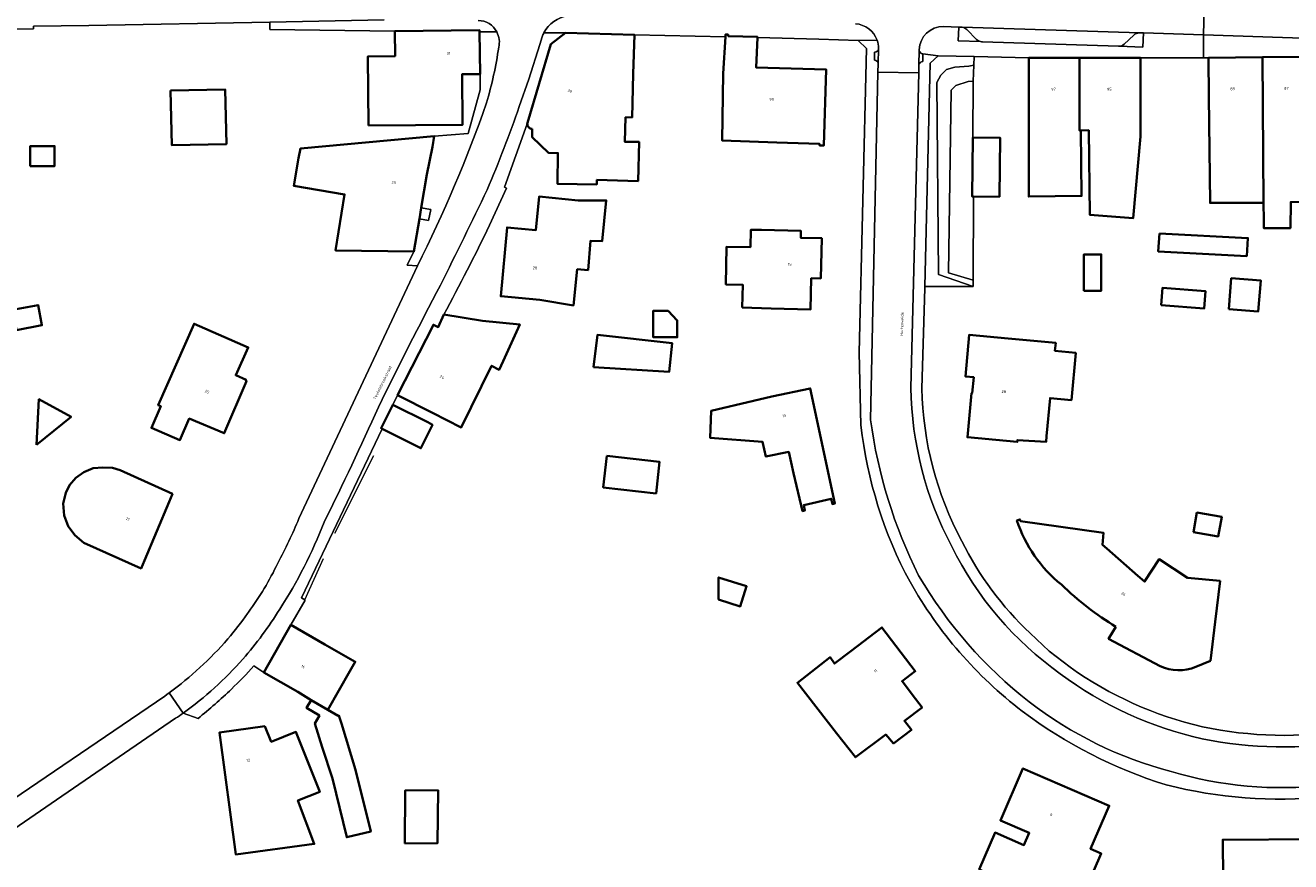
# Model space of a CAD drawing. Header units: metres. Extents: x 197700 to 204338, y 317132 to 325229.
# Tile 819 of 1056: x 202359 to 202520, y 320295 to 320402. Entities that reach past the tile are written whole.
import ezdxf
from ezdxf.enums import TextEntityAlignment as Align

# ---------------------------------------------------------------- set-up
doc = ezdxf.new("R2010")
doc.units = ezdxf.units.M
for name, color, linetype, lineweight in [('B-WE-GR-BEPLANTING_CULTUUR_HEESTERS-GV', 90, 'Continuous', 18), ('B-WE-IE-TERREINAFSCHEIDING_KUNSTMATIG_HEKWERK-G', 20, 'IE-TERREINAFSCHEIDING-KUNSTMATIG', 18), ('B-WE-IE-TERREINAFSCHEIDING_KUNSTMATIG_MUUR-G', 90, 'IE-TERREINAFSCHEIDING-KUNSTMATIG-DICHT', 18), ('B-WE-OG-BEBOUWING-GV', 7, 'Continuous', 35), ('B-WE-OG-BEBOUWING-T18', 10, 'Continuous', 18), ('B-WE-OG-TERREIN_CULTUURSCHEIDING-GV', 7, 'Continuous', 18), ('B-WE-OG-TERREIN_ERF-GV', 7, 'Continuous', 18), ('B-WE-OG-TOPOGRAFIE-T18', 10, 'Continuous', 18), ('B-WE-VH-VERHARDING_BETONSTRAATSTEEN-GV', 252, 'Continuous', 18), ('B-WE-VH-VERHARDING_OPEN-GV', 252, 'Continuous', 18), ('B-WE-VH-VERHARDING_STRAATBAKSTEEN-GV', 252, 'Continuous', 18), ('B-WE-VH-VERHARDING_TEGEL-GV', 252, 'Continuous', 18)]:
    doc.layers.add(name, color=color, linetype=linetype, lineweight=lineweight)
doc.styles.add('NLCS-ISO-M200-T18', font='NLCS-ISO.ttf', dxfattribs={"height": 0.36})
doc.linetypes.add('IE-TERREINAFSCHEIDING-KUNSTMATIG', pattern='A,4,[82,NLCS.SHX,S=0.75,R=90,X=0,Y=0],4,-2', length=10)
doc.linetypes.add('IE-TERREINAFSCHEIDING-KUNSTMATIG-DICHT', pattern='A,8,-1,[82,NLCS.SHX,S=0.75,R=90,X=0,Y=0],-1', length=10)

msp = doc.modelspace()

# ---------------------------------------------------------------- linework, layer by layer
at = {"layer": 'B-WE-GR-BEPLANTING_CULTUUR_HEESTERS-GV'}
for points in [[(202478.567, 320401.661), (202478.521, 320401.664), (202478.473, 320401.666), (202478.137, 320401.677), (202478.073, 320399.909), (202480.914, 320399.829)], [(202480.409, 320400.107), (202479.173, 320401.357)], [(202498.588, 320399.231), (202501.639, 320399.139), (202501.697, 320400.928), (202501.189, 320400.945)], [(202500.463, 320400.659), (202499.236, 320399.501)]]:
    msp.add_lwpolyline(points, dxfattribs=at)
for points in [[(202479.173, 320401.357, 0.1794237), (202478.567, 320401.661)], [(202501.189, 320400.945, 0.1689559), (202500.463, 320400.659)], [(202480.914, 320399.829, -0.1420426), (202480.409, 320400.107)], [(202499.236, 320399.501, -0.1724744), (202498.588, 320399.231)]]:
    msp.add_lwpolyline(points, format="xyb", dxfattribs=at)
msp.add_lwpolyline([(202479.974, 320368.609), (202475.567, 320370.133), (202475.362, 320394.603), (202475.874, 320395.534), (202476.592, 320396.256), (202477.647, 320396.585), (202479.435, 320396.712), (202480.057, 320396.806), (202480.093, 320397.95), (202480.091, 320397.95), (202475.513, 320397.998), (202474.481, 320397.093), (202473.821, 320368.609)], close=True, dxfattribs=at)
at = {"layer": 'B-WE-IE-TERREINAFSCHEIDING_KUNSTMATIG_HEKWERK-G'}
for points in [[(202398.553, 320337.117), (202403.499, 320347.043)], [(202394.701, 320328.635), (202397.082, 320333.912)]]:
    msp.add_lwpolyline(points, dxfattribs=at)
at = {"layer": 'B-WE-IE-TERREINAFSCHEIDING_KUNSTMATIG_MUUR-G'}
for points in [[(202480.093, 320397.95), (202480.057, 320396.806)], [(202480.057, 320396.806), (202479.993, 320394.782)], [(202479.993, 320394.782), (202479.952, 320387.588)], [(202480.033, 320380.082), (202479.978, 320369.401)]]:
    msp.add_lwpolyline(points, dxfattribs=at)
at = {"layer": 'B-WE-OG-BEBOUWING-GV'}
for points in [[(202402.813, 320389.145), (202414.841, 320389.225), (202414.773, 320395.674), (202417.072, 320395.697), (202417.013, 320401.063), (202417.011, 320401.276), (202406.2, 320401.171), (202406.235, 320397.974), (202402.735, 320397.923)], [(202448.1, 320395.749), (202447.959, 320387.201), (202454.923, 320386.968), (202460.38, 320386.785), (202460.374, 320386.585), (202460.913, 320386.567), (202461.239, 320396.253), (202452.299, 320396.507), (202452.447, 320400.343), (202452.45, 320400.419), (202448.722, 320400.542), (202448.717, 320400.721), (202448.395, 320400.74), (202448.377, 320400.435)], [(202487.065, 320392.753), (202487.068, 320380.063), (202493.819, 320380.147), (202493.736, 320388.481), (202493.553, 320388.474), (202493.552, 320397.754), (202487.064, 320397.753)], [(202501.329, 320387.724), (202501.328, 320392.756), (202501.327, 320397.756), (202493.552, 320397.754), (202493.553, 320388.474), (202493.736, 320388.481), (202494.718, 320388.519), (202494.872, 320377.723), (202500.411, 320377.33)], [(202510.065, 320392.775), (202510.198, 320379.249), (202512.201, 320379.258), (202517.035, 320379.281), (202516.899, 320397.841), (202510.016, 320397.775)], [(202523.798, 320392.908), (202523.749, 320397.907), (202516.899, 320397.841), (202517.035, 320379.281), (202517.051, 320377.048), (202517.059, 320376.037), (202520.463, 320376.04), (202520.494, 320379.351), (202523.831, 320379.385), (202523.905, 320383.12), (202523.841, 320388.485)], [(202377.582, 320393.574), (202377.735, 320386.638), (202384.703, 320386.767), (202384.55, 320393.703)], [(202359.673, 320383.946), (202362.792, 320383.946), (202362.792, 320386.494), (202359.673, 320386.494)], [(202410.98, 320386.404), (202411.219, 320387.764), (202394.144, 320386.185), (202393.887, 320384.967), (202393.315, 320381.431), (202399.787, 320380.343), (202398.626, 320373.19), (202408.599, 320373.043), (202409.32, 320377.241), (202409.561, 320378.645), (202410.288, 320382.879)], [(202480.033, 320380.082), (202483.338, 320380.036), (202483.441, 320387.539), (202479.952, 320387.588), (202479.849, 320380.085)], [(202429.57, 320379.562), (202424.595, 320380.057), (202424.169, 320375.775), (202420.524, 320376.12), (202419.715, 320367.348), (202424.694, 320366.889), (202428.984, 320366.188), (202429.457, 320370.798), (202430.846, 320370.679), (202431.166, 320374.421), (202432.631, 320374.369), (202433.167, 320379.564)], [(202450.507, 320365.905), (202454.207, 320365.795), (202459.205, 320365.646), (202459.324, 320369.648), (202460.524, 320369.615), (202460.669, 320374.744), (202457.972, 320374.813), (202457.993, 320375.689), (202452.994, 320375.809), (202451.62, 320375.842), (202451.556, 320373.628), (202448.528, 320373.661), (202448.429, 320368.86), (202450.593, 320368.796)], [(202503.758, 320375.361), (202503.596, 320373.067), (202514.88, 320372.469), (202515.042, 320374.763)], [(202494.101, 320368.06), (202496.328, 320368.06), (202496.328, 320372.682), (202494.101, 320372.682)], [(202512.601, 320365.701), (202516.359, 320365.41), (202516.665, 320369.362), (202512.907, 320369.653)], [(202503.965, 320366.206), (202509.448, 320365.782), (202509.619, 320368.003), (202504.137, 320368.427)], [(202357.904, 320363.037), (202361.17, 320363.653), (202360.685, 320366.229), (202357.418, 320365.613)], [(202441.068, 320365.497), (202439.169, 320365.497), (202439.169, 320362.113), (202442.232, 320362.113), (202442.232, 320364.269)], [(202379.958, 320351.773), (202384.424, 320349.873), (202387.259, 320356.537), (202387.174, 320356.592), (202387.211, 320356.692), (202385.889, 320357.275), (202387.488, 320360.814), (202380.573, 320363.851), (202376.007, 320353.454), (202376.319, 320353.321), (202375.142, 320350.554), (202378.781, 320349.006)], [(202411.005, 320352.479), (202414.673, 320350.61), (202418.546, 320358.486), (202419.483, 320357.945), (202420.004, 320359.091), (202422.124, 320363.757), (202417.395, 320364.228), (202412.456, 320365.008), (202411.722, 320363.42), (202411.118, 320363.717), (202406.55, 320354.749)], [(202431.548, 320358.301), (202441.205, 320357.728), (202441.558, 320361.386), (202432.049, 320362.408)], [(202489.347, 320349.518), (202489.792, 320354.36), (202492.506, 320354.111), (202493.058, 320360.114), (202490.412, 320360.398), (202490.524, 320361.405), (202484.448, 320361.956), (202479.468, 320362.408), (202478.989, 320357.128), (202480.058, 320357.025), (202479.847, 320354.97), (202479.775, 320354.999), (202479.254, 320349.36), (202484.233, 320348.9), (202485.612, 320348.773), (202485.628, 320348.999), (202489.298, 320348.8)], [(202360.474, 320348.384), (202364.891, 320351.991), (202360.78, 320354.214)], [(202454.31, 320354.557), (202451.96, 320354.022), (202446.54, 320352.726), (202446.44, 320349.291), (202453.115, 320348.775), (202453.535, 320346.893), (202456.442, 320347.485), (202457.072, 320344.802), (202458.211, 320339.953), (202458.523, 320340.026), (202458.363, 320340.708), (202461.867, 320341.531), (202462.027, 320340.85), (202462.339, 320340.923), (202459.199, 320355.603)], [(202404.574, 320350.46), (202408.899, 320348.277), (202409.526, 320347.96), (202410.991, 320350.966), (202410.391, 320351.27), (202405.943, 320353.516), (202404.435, 320350.53)], [(202433.236, 320346.991), (202432.777, 320342.973), (202439.514, 320342.197), (202439.973, 320346.215)], [(202377.387, 320341.134), (202377.813, 320342.149), (202371.154, 320345.155), (202370.159, 320345.459), (202368.931, 320345.498), (202367.702, 320345.437), (202366.504, 320344.912), (202365.504, 320344.186), (202364.703, 320343.26), (202364.2, 320342.266), (202363.895, 320340.906), (202364.02, 320339.378), (202364.512, 320338.014), (202365.37, 320336.881), (202366.528, 320335.913), (202373.815, 320332.632), (202374.241, 320333.647)], [(202508.083, 320337.277), (202511.253, 320336.708), (202511.7, 320339.196), (202508.53, 320339.765)], [(202447.495, 320328.651), (202450.271, 320327.788), (202451.075, 320330.372), (202447.495, 320331.486)], [(202400.45, 320319.529), (202401.14, 320320.739), (202397.28, 320322.951), (202392.942, 320325.437), (202389.462, 320319.365), (202393.8, 320316.878), (202395.535, 320315.843), (202397.634, 320314.59)], [(202464.351, 320322.08), (202462.267, 320320.491), (202461.734, 320321.308), (202457.552, 320318.061), (202462.536, 320311.643), (202464.956, 320308.543), (202468.817, 320311.451), (202469.829, 320310.311), (202472.096, 320312.038), (202471.217, 320313.191), (202473.461, 320314.9), (202472.617, 320316.008), (202470.919, 320318.235), (202472.594, 320319.511), (202468.327, 320325.111)], [(202399.369, 320312.861), (202399.064, 320313.858), (202398.97, 320313.828), (202397.634, 320314.59), (202395.535, 320315.843), (202394.94, 320314.845), (202396.581, 320313.866), (202395.986, 320312.869), (202396.923, 320309.827), (202398.241, 320305.823), (202400.054, 320298.353), (202403.126, 320299.062), (202401.183, 320306.931)], [(202389.616, 320312.498), (202383.822, 320311.689), (202385.89, 320296.168), (202395.902, 320297.501), (202393.823, 320303.044), (202396.622, 320304.123), (202393.562, 320311.774), (202390.433, 320310.522)], [(202480.74, 320294.236), (202485.74, 320292.069), (202485.563, 320291.661), (202489.738, 320289.852), (202490.562, 320291.753), (202493.773, 320290.361), (202496.329, 320296.258), (202494.953, 320296.855), (202497.339, 320302.36), (202486.329, 320307.132), (202483.454, 320300.498), (202487.124, 320298.908), (202486.448, 320297.348), (202482.778, 320298.939)], [(202407.457, 320297.553), (202411.657, 320297.601), (202411.703, 320304.338), (202407.504, 320304.291)], [(202511.861, 320293.028), (202511.893, 320288.447), (202523.605, 320288.526), (202523.577, 320292.51), (202526.887, 320292.533), (202526.855, 320297.143), (202523.545, 320297.12), (202523.538, 320298.11), (202511.826, 320298.028)]]:
    msp.add_lwpolyline(points, close=True, dxfattribs=at)
for points in [[(202427.949, 320400.954), (202426.108, 320399.506), (202423.14, 320389.467), (202423.09, 320389.352)], [(202423.726, 320388.706), (202423.714, 320387.641), (202425.801, 320385.629), (202427, 320385.611), (202426.958, 320381.67), (202431.958, 320381.616), (202431.972, 320382.178), (202437.218, 320382.044), (202437.346, 320387.029), (202435.517, 320387.057), (202435.625, 320390.189), (202436.462, 320390.168), (202436.621, 320395.702), (202436.765, 320400.7), (202427.949, 320400.954)], [(202511.481, 320331.051), (202507.323, 320331.44), (202503.702, 320333.804), (202501.843, 320330.951), (202501.002, 320331.687), (202497.016, 320335.176), (202496.479, 320335.646), (202496.59, 320337.18), (202491.173, 320337.935), (202486.027, 320338.651), (202485.934, 320338.878), (202485.554, 320338.762)], [(202508.369, 320320.065), (202510.252, 320320.849), (202510.85, 320325.813), (202511.481, 320331.051)], [(202498.199, 320325.175), (202497.261, 320323.666), (202503.839, 320320.181)]]:
    msp.add_lwpolyline(points, dxfattribs=at)
for points in [[(202423.09, 320389.352, 0.4321481), (202423.726, 320388.706)], [(202485.554, 320338.762, 0.1444567), (202491.243, 320330.567)], [(202491.243, 320330.567, 0.0545901), (202498.199, 320325.175)], [(202503.839, 320320.181, 0.2132522), (202508.369, 320320.065)]]:
    msp.add_lwpolyline(points, format="xyb", dxfattribs=at)
at = {"layer": 'B-WE-OG-TERREIN_CULTUURSCHEIDING-GV'}
for points in [[(202480.057, 320396.806), (202479.435, 320396.712), (202477.647, 320396.585), (202476.592, 320396.256), (202475.874, 320395.534), (202475.362, 320394.603), (202475.567, 320370.133), (202479.974, 320368.609), (202479.978, 320369.401), (202476.816, 320370.346), (202477.17, 320393.655), (202477.755, 320394.227), (202479.33, 320394.757), (202479.993, 320394.782)], [(202479.993, 320394.782), (202479.33, 320394.757), (202477.755, 320394.227), (202477.17, 320393.655), (202476.816, 320370.346), (202479.978, 320369.401), (202480.033, 320380.082), (202479.849, 320380.085), (202479.952, 320387.588)]]:
    msp.add_lwpolyline(points, close=True, dxfattribs=at)
at = {"layer": 'B-WE-OG-TERREIN_ERF-GV'}
for points in [[(202393.961, 320339.004), (202409.065, 320371.209), (202407.784, 320371.295), (202408.599, 320373.043), (202398.626, 320373.19), (202399.787, 320380.343), (202393.315, 320381.431), (202393.887, 320384.967), (202394.144, 320386.185), (202411.219, 320387.764), (202415.548, 320388.097), (202417.079, 320393.663), (202417.072, 320395.697), (202414.773, 320395.674), (202414.841, 320389.225), (202402.813, 320389.145), (202402.735, 320397.923), (202406.235, 320397.974), (202406.2, 320401.171), (202390.238, 320401.394), (202390.252, 320402.311), (202367.155, 320401.875), (202360.083, 320401.788), (202360.098, 320401.474), (202347.964, 320401.346)], [(202465.652, 320350.919), (202465.435, 320360.171), (202466.375, 320398.934), (202465.324, 320399.99), (202460.285, 320400.151), (202452.447, 320400.343), (202452.299, 320396.507), (202461.239, 320396.253), (202460.913, 320386.567), (202460.374, 320386.585), (202460.38, 320386.785), (202454.923, 320386.968), (202447.959, 320387.201), (202448.1, 320395.749), (202448.377, 320400.435), (202436.765, 320400.7), (202436.621, 320395.702), (202436.462, 320390.168), (202435.625, 320390.189), (202435.517, 320387.057), (202437.346, 320387.029), (202437.218, 320382.044), (202431.972, 320382.178), (202431.958, 320381.616), (202426.958, 320381.67), (202427, 320385.611), (202425.801, 320385.629), (202423.714, 320387.641), (202423.726, 320388.706)], [(202510.198, 320379.249), (202510.065, 320392.775), (202510.016, 320397.775), (202509.361, 320397.774), (202501.327, 320397.756), (202501.328, 320392.756), (202501.329, 320387.724), (202500.411, 320377.33), (202494.872, 320377.723), (202494.718, 320388.519), (202493.736, 320388.481), (202493.819, 320380.147), (202487.068, 320380.063), (202487.065, 320392.753), (202487.064, 320397.753), (202480.093, 320397.95), (202480.057, 320396.806), (202479.993, 320394.782), (202479.952, 320387.588), (202483.441, 320387.539), (202483.338, 320380.036), (202480.033, 320380.082), (202479.978, 320369.401), (202479.974, 320368.609), (202473.821, 320368.609), (202473.816, 320368.402), (202473.44, 320355.604)], [(202423.09, 320389.352), (202420.188, 320381.265), (202420.451, 320381.135), (202418.289, 320376.396)], [(202520.494, 320379.351), (202520.463, 320376.04), (202517.059, 320376.037), (202517.051, 320377.048), (202517.035, 320379.281), (202512.201, 320379.258), (202510.198, 320379.249)], [(202412.456, 320365.008), (202417.395, 320364.228), (202422.124, 320363.757), (202420.004, 320359.091), (202419.483, 320357.945), (202418.546, 320358.486), (202414.673, 320350.61), (202411.005, 320352.479), (202406.55, 320354.749), (202405.943, 320353.516), (202410.391, 320351.27), (202410.991, 320350.966), (202409.526, 320347.96), (202408.899, 320348.277), (202404.574, 320350.46)], [(202404.574, 320350.46), (202394.268, 320328.867), (202394.701, 320328.635), (202394.758, 320328.604), (202392.942, 320325.437), (202397.28, 320322.951), (202401.14, 320320.739), (202400.45, 320319.529), (202397.634, 320314.59), (202398.97, 320313.828), (202399.064, 320313.858), (202399.369, 320312.861), (202401.183, 320306.931), (202403.126, 320299.062), (202400.054, 320298.353), (202398.241, 320305.823), (202396.923, 320309.827), (202395.986, 320312.869), (202396.581, 320313.866), (202394.94, 320314.845), (202395.535, 320315.843), (202393.8, 320316.878), (202389.462, 320319.365), (202388.219, 320320.195)], [(202485.554, 320338.762), (202485.934, 320338.878), (202486.027, 320338.651), (202491.173, 320337.935), (202496.59, 320337.18), (202496.479, 320335.646), (202497.016, 320335.176), (202501.002, 320331.687)], [(202501.002, 320331.687), (202501.843, 320330.951), (202503.702, 320333.804), (202507.323, 320331.44), (202511.481, 320331.051), (202510.85, 320325.813), (202510.252, 320320.849), (202508.369, 320320.065)], [(202387.399, 320326.878), (202387.515, 320327.049)], [(202503.839, 320320.181), (202497.261, 320323.666), (202498.199, 320325.175)], [(202487.247, 320324.374), (202489.695, 320322.087), (202492.338, 320320.026)], [(202353.021, 320300.196), (202376.829, 320316.352), (202377.112, 320316.555), (202377.394, 320316.76)], [(202381.082, 320313.501), (202379.181, 320314.185)], [(202378.227, 320313.521), (202363.048, 320303.109), (202353.44, 320296.593)]]:
    msp.add_lwpolyline(points, dxfattribs=at)
for points in [[(202377.582, 320393.574), (202384.55, 320393.703), (202384.703, 320386.767), (202377.735, 320386.638)], [(202359.673, 320383.946), (202359.673, 320386.494), (202362.792, 320386.494), (202362.792, 320383.946)], [(202424.694, 320366.889), (202419.715, 320367.348), (202420.524, 320376.12), (202424.169, 320375.775), (202424.595, 320380.057), (202429.57, 320379.562), (202433.167, 320379.564), (202432.631, 320374.369), (202431.166, 320374.421), (202430.846, 320370.679), (202429.457, 320370.798), (202428.984, 320366.188)], [(202454.207, 320365.795), (202450.507, 320365.905), (202450.593, 320368.796), (202448.429, 320368.86), (202448.528, 320373.661), (202451.556, 320373.628), (202451.62, 320375.842), (202452.994, 320375.809), (202457.993, 320375.689), (202457.972, 320374.813), (202460.669, 320374.744), (202460.524, 320369.615), (202459.324, 320369.648), (202459.205, 320365.646)], [(202503.758, 320375.361), (202515.042, 320374.763), (202514.88, 320372.469), (202503.596, 320373.067)], [(202494.101, 320368.06), (202494.101, 320372.682), (202496.328, 320372.682), (202496.328, 320368.06)], [(202512.601, 320365.701), (202512.907, 320369.653), (202516.665, 320369.362), (202516.359, 320365.41)], [(202503.965, 320366.206), (202504.137, 320368.427), (202509.619, 320368.003), (202509.448, 320365.782)], [(202357.904, 320363.037), (202357.418, 320365.613), (202360.685, 320366.229), (202361.17, 320363.653)], [(202441.068, 320365.497), (202442.232, 320364.269), (202442.232, 320362.113), (202439.169, 320362.113), (202439.169, 320365.497)], [(202384.424, 320349.873), (202379.958, 320351.773), (202378.781, 320349.006), (202375.142, 320350.554), (202376.319, 320353.321), (202376.007, 320353.454), (202380.573, 320363.851), (202387.488, 320360.814), (202385.889, 320357.275), (202387.211, 320356.692), (202387.174, 320356.592), (202387.259, 320356.537)], [(202432.049, 320362.408), (202441.558, 320361.386), (202441.205, 320357.728), (202431.548, 320358.301)], [(202492.506, 320354.111), (202489.792, 320354.36), (202489.347, 320349.518), (202489.298, 320348.8), (202485.628, 320348.999), (202485.612, 320348.773), (202484.233, 320348.9), (202479.254, 320349.36), (202479.775, 320354.999), (202479.847, 320354.97), (202480.058, 320357.025), (202478.989, 320357.128), (202479.468, 320362.408), (202484.448, 320361.956), (202490.524, 320361.405), (202490.412, 320360.398), (202493.058, 320360.114)], [(202360.474, 320348.384), (202360.78, 320354.214), (202364.891, 320351.991)], [(202456.442, 320347.485), (202453.535, 320346.893), (202453.115, 320348.775), (202446.44, 320349.291), (202446.54, 320352.726), (202451.96, 320354.022), (202454.31, 320354.557), (202459.199, 320355.603), (202462.339, 320340.923), (202462.027, 320340.85), (202461.867, 320341.531), (202458.363, 320340.708), (202458.523, 320340.026), (202458.211, 320339.953), (202457.072, 320344.802)], [(202433.236, 320346.991), (202439.973, 320346.215), (202439.514, 320342.197), (202432.777, 320342.973)], [(202377.813, 320342.149), (202377.387, 320341.134), (202374.241, 320333.647), (202373.815, 320332.632), (202366.528, 320335.913), (202365.37, 320336.881), (202364.512, 320338.014), (202364.02, 320339.378), (202363.895, 320340.906), (202364.2, 320342.266), (202364.703, 320343.26), (202365.504, 320344.186), (202366.504, 320344.912), (202367.702, 320345.437), (202368.931, 320345.498), (202370.159, 320345.459), (202371.154, 320345.155)], [(202508.083, 320337.277), (202508.53, 320339.765), (202511.7, 320339.196), (202511.253, 320336.708)], [(202447.495, 320328.651), (202447.495, 320331.486), (202451.075, 320330.372), (202450.271, 320327.788)], [(202462.267, 320320.491), (202464.351, 320322.08), (202468.327, 320325.111), (202472.594, 320319.511), (202470.919, 320318.235), (202472.617, 320316.008), (202473.461, 320314.9), (202471.217, 320313.191), (202472.096, 320312.038), (202469.829, 320310.311), (202468.817, 320311.451), (202464.956, 320308.543), (202462.536, 320311.643), (202457.552, 320318.061), (202461.734, 320321.308)], [(202389.616, 320312.498), (202390.433, 320310.522), (202393.562, 320311.774), (202396.622, 320304.123), (202393.823, 320303.044), (202395.902, 320297.501), (202385.89, 320296.168), (202383.822, 320311.689)], [(202493.773, 320290.361), (202490.562, 320291.753), (202489.738, 320289.852), (202485.563, 320291.661), (202485.74, 320292.069), (202480.74, 320294.236), (202482.778, 320298.939), (202486.448, 320297.348), (202487.124, 320298.908), (202483.454, 320300.498), (202486.329, 320307.132), (202497.339, 320302.36), (202494.953, 320296.855), (202496.329, 320296.258)], [(202407.457, 320297.553), (202407.504, 320304.291), (202411.703, 320304.338), (202411.657, 320297.601)], [(202511.893, 320288.447), (202511.861, 320293.028), (202511.826, 320298.028), (202523.538, 320298.11), (202523.545, 320297.12), (202526.855, 320297.143), (202526.887, 320292.533), (202523.577, 320292.51), (202523.605, 320288.526)]]:
    msp.add_lwpolyline(points, close=True, dxfattribs=at)
for points in [[(202423.726, 320388.706, -0.4321481), (202423.09, 320389.352)], [(202418.289, 320376.396, -0.008529), (202412.456, 320365.008)], [(202473.44, 320355.604, 0.1196719), (202478.541, 320336.11)], [(202471.925, 320330.91, -0.0952323), (202465.652, 320350.919)], [(202391.262, 320333.297, 0.0220305), (202393.961, 320339.004)], [(202491.243, 320330.567, -0.1444567), (202485.554, 320338.762)], [(202478.541, 320336.11, 0.0895127), (202487.247, 320324.374)], [(202387.515, 320327.049, 0.0466797), (202391.262, 320333.297)], [(202486.233, 320314.427, -0.1007803), (202471.925, 320330.91)], [(202498.199, 320325.175, -0.0545901), (202491.243, 320330.567)], [(202384.886, 320323.642, 0.0248096), (202387.399, 320326.878)], [(202377.394, 320316.76, 0.054817), (202384.886, 320323.642)], [(202388.219, 320320.195, -0.0173153), (202385.345, 320317.238)], [(202508.369, 320320.065, -0.2132522), (202503.839, 320320.181)], [(202492.338, 320320.026, 0.0979998), (202509.22, 320312.444)], [(202385.345, 320317.238, -0.0197632), (202381.082, 320313.501)], [(202379.181, 320314.185, -0.0062028), (202378.227, 320313.521)], [(202504.616, 320305.024, -0.0846245), (202486.233, 320314.427)], [(202509.22, 320312.444, 0.0935836), (202527.824, 320312.009)], [(202524.867, 320303.498, -0.0863215), (202504.616, 320305.024)]]:
    msp.add_lwpolyline(points, format="xyb", dxfattribs=at)
at = {"layer": 'B-WE-VH-VERHARDING_BETONSTRAATSTEEN-GV'}
for points in [[(202476.186, 320401.743), (202478.137, 320401.677), (202478.473, 320401.666), (202478.521, 320401.664), (202478.567, 320401.661), (202501.189, 320400.945), (202501.697, 320400.928), (202509.361, 320400.676), (202509.5, 320405.729)], [(202538.06, 320404.787), (202538.008, 320404.785), (202537.952, 320404.785), (202535.364, 320404.883), (202509.5, 320405.729), (202509.361, 320400.676), (202523.245, 320400.219), (202533.37, 320399.906)], [(202467.907, 320398.993), (202467.905, 320398.903), (202467.854, 320397.036), (202467.852, 320396.973), (202467.83, 320395.95), (202473.031, 320395.843), (202473.056, 320396.864)], [(202473.056, 320396.864), (202473.098, 320398.68), (202473.101, 320398.799)]]:
    msp.add_lwpolyline(points, dxfattribs=at)
for points in [[(202464.952, 320402.098, -0.2997843), (202467.726, 320399.997)], [(202473.101, 320398.799, -0.4111755), (202476.186, 320401.743)], [(202467.726, 320399.997, -0.081269), (202467.907, 320398.993)]]:
    msp.add_lwpolyline(points, format="xyb", dxfattribs=at)
at = {"layer": 'B-WE-VH-VERHARDING_OPEN-GV'}
for points in [[(202428.284, 320403.128, 0.2454946), (202425.215, 320400.943)], [(202467.726, 320399.997, 0.2997843), (202464.952, 320402.098)], [(202476.186, 320401.743, 0.4111755), (202473.101, 320398.799)], [(202478.567, 320401.661, -0.1794237), (202479.173, 320401.357)], [(202500.463, 320400.659, -0.1689559), (202501.189, 320400.945)], [(202480.409, 320400.107, 0.1420426), (202480.914, 320399.829)], [(202480.914, 320399.829, 0.067847), (202481.15, 320399.801)], [(202481.15, 320399.801, -0.067847), (202480.914, 320399.829)], [(202498.588, 320399.231, 0.1724744), (202499.236, 320399.501)], [(202467.905, 320398.903, -0.3848409), (202467.411, 320398.5)], [(202473.562, 320398.288, -0.3503476), (202473.098, 320398.68)], [(202473.098, 320398.68, 0.3503476), (202473.562, 320398.288)], [(202467.389, 320397.467, -0.3593658), (202467.854, 320397.036)], [(202473.056, 320396.864, -0.3624187), (202473.552, 320397.272)], [(202473.552, 320397.272, 0.3624187), (202473.056, 320396.864)], [(202472.034, 320355.68, 0.11871), (202477.244, 320335.43)], [(202478.541, 320336.11, -0.1196719), (202473.44, 320355.604)], [(202477.244, 320335.43, 0.1230731), (202491.092, 320319.191)], [(202487.247, 320324.374, -0.0895127), (202478.541, 320336.11)], [(202491.092, 320319.191, 0.1060651), (202509.182, 320310.909)], [(202509.22, 320312.444, -0.0979998), (202492.338, 320320.026)], [(202527.824, 320312.009, -0.0935836), (202509.22, 320312.444)], [(202509.182, 320310.909, 0.0945047), (202528.123, 320310.633)]]:
    msp.add_lwpolyline(points, format="xyb", dxfattribs=at)
for points in [[(202425.215, 320400.943), (202427.949, 320400.954), (202436.765, 320400.7)], [(202473.562, 320398.288), (202475.513, 320397.998), (202480.091, 320397.95), (202480.093, 320397.95), (202487.064, 320397.753), (202493.552, 320397.754), (202501.327, 320397.756), (202509.361, 320397.774), (202509.361, 320400.676), (202501.697, 320400.928), (202501.639, 320399.139), (202498.588, 320399.231), (202498.508, 320399.23), (202481.15, 320399.801)], [(202478.137, 320401.677), (202476.186, 320401.743)], [(202480.914, 320399.829), (202478.073, 320399.909), (202478.137, 320401.677)], [(202501.189, 320400.945), (202478.567, 320401.661)], [(202479.173, 320401.357), (202480.409, 320400.107)], [(202436.765, 320400.7), (202448.377, 320400.435), (202448.395, 320400.74), (202448.717, 320400.721), (202448.722, 320400.542), (202452.45, 320400.419), (202452.447, 320400.343), (202460.285, 320400.151), (202465.324, 320399.99), (202467.726, 320399.997)], [(202481.15, 320399.801), (202498.508, 320399.23), (202498.588, 320399.231)], [(202499.236, 320399.501), (202500.463, 320400.659)], [(202533.37, 320399.906), (202523.245, 320400.219), (202509.361, 320400.676), (202509.361, 320397.774), (202510.016, 320397.775), (202516.899, 320397.841), (202523.749, 320397.907), (202532.96, 320398.008), (202545.189, 320397.339), (202571.036, 320395.736)], [(202467.411, 320398.5), (202467.389, 320397.467)], [(202467.854, 320397.036), (202467.905, 320398.903)], [(202473.098, 320398.68), (202473.056, 320396.864)], [(202473.101, 320398.799), (202473.098, 320398.68)], [(202473.44, 320355.604), (202473.816, 320368.402), (202473.821, 320368.609), (202474.481, 320397.093), (202475.513, 320397.998), (202473.562, 320398.288), (202473.552, 320397.272)], [(202473.552, 320397.272), (202473.562, 320398.288)], [(202473.056, 320396.864), (202473.031, 320395.843), (202472.034, 320355.68)], [(202492.338, 320320.026), (202489.695, 320322.087), (202487.247, 320324.374)]]:
    msp.add_lwpolyline(points, dxfattribs=at)
msp.add_lwpolyline([(202409.32, 320377.241), (202410.504, 320377.032), (202410.778, 320378.42), (202409.561, 320378.645)], close=True, dxfattribs=at)
at = {"layer": 'B-WE-VH-VERHARDING_STRAATBAKSTEEN-GV'}
for points in [[(202271.43, 320412.038), (202269.72, 320405.088), (202287.533, 320403.416), (202288.467, 320403.329), (202323.139, 320401.465), (202347.966, 320401.613), (202347.964, 320401.346), (202360.098, 320401.474), (202360.083, 320401.788), (202367.155, 320401.875), (202390.252, 320402.311), (202404.841, 320402.586)], [(202404.841, 320402.586), (202390.252, 320402.311), (202390.238, 320401.394), (202406.2, 320401.171), (202417.011, 320401.276), (202417.013, 320401.063), (202419.2, 320401.063)], [(202419.2, 320401.063), (202417.013, 320401.063), (202417.072, 320395.697), (202417.079, 320393.663), (202415.548, 320388.097), (202411.219, 320387.764)], [(202418.289, 320376.396), (202420.451, 320381.135), (202420.188, 320381.265), (202423.09, 320389.352), (202423.14, 320389.467), (202426.108, 320399.506), (202427.949, 320400.954), (202425.215, 320400.943)], [(202424.995, 320400.424), (202424.679, 320399.448), (202423.277, 320395.018), (202422.057, 320391.557)], [(202422.057, 320391.557), (202423.277, 320395.018), (202424.679, 320399.448), (202424.995, 320400.424)], [(202472.034, 320355.68), (202473.031, 320395.843), (202467.83, 320395.95), (202466.884, 320351.584)], [(202411.219, 320387.764), (202410.98, 320386.404), (202410.288, 320382.879), (202409.561, 320378.645), (202410.778, 320378.42), (202410.504, 320377.032), (202409.32, 320377.241), (202408.599, 320373.043), (202407.784, 320371.295), (202409.065, 320371.209)], [(202409.065, 320371.209), (202393.961, 320339.004)], [(202388.219, 320320.195), (202389.462, 320319.365), (202392.942, 320325.437), (202394.758, 320328.604), (202394.701, 320328.635), (202394.268, 320328.867), (202404.574, 320350.46), (202404.435, 320350.53), (202405.943, 320353.516), (202406.55, 320354.749), (202411.118, 320363.717), (202411.722, 320363.42), (202412.456, 320365.008)], [(202387.515, 320327.049), (202387.399, 320326.878)], [(202379.181, 320314.185), (202377.394, 320316.76), (202377.112, 320316.555), (202376.829, 320316.352), (202353.021, 320300.196)], [(202377.394, 320316.76), (202379.181, 320314.185)], [(202379.181, 320314.185), (202381.082, 320313.501)], [(202353.44, 320296.593), (202363.048, 320303.109), (202378.227, 320313.521)]]:
    msp.add_lwpolyline(points, dxfattribs=at)
for points in [[(202419.2, 320401.063, 0.2689624), (202416.827, 320402.533)], [(202416.827, 320402.533, -0.2689624), (202419.2, 320401.063)], [(202425.215, 320400.943, -0.2454946), (202428.284, 320403.128)], [(202419.2, 320401.063, -0.1830938), (202419.453, 320399.106)], [(202419.453, 320399.106, 0.1830938), (202419.2, 320401.063)], [(202425.215, 320400.943, 0.0347459), (202424.995, 320400.424)], [(202424.995, 320400.424, -0.0347459), (202425.215, 320400.943)], [(202419.453, 320399.106, -0.0344348), (202417.891, 320392.006)], [(202417.891, 320392.006, 0.0344348), (202419.453, 320399.106)], [(202417.891, 320392.006, -0.0324252), (202409.065, 320371.209)], [(202409.065, 320371.209, 0.0324252), (202417.891, 320392.006)], [(202422.057, 320391.557, -0.0199571), (202417.967, 320380.927)], [(202417.967, 320380.927, 0.0199571), (202422.057, 320391.557)], [(202417.967, 320380.927, -0.0034703), (202412.028, 320368.776)], [(202412.028, 320368.776, 0.0034703), (202417.967, 320380.927)], [(202412.456, 320365.008, 0.008529), (202418.289, 320376.396)], [(202412.028, 320368.776, 0.0079523), (202404.091, 320353.193)], [(202404.091, 320353.193, -0.0079523), (202412.028, 320368.776)], [(202477.244, 320335.43, -0.11871), (202472.034, 320355.68)], [(202404.091, 320353.193, -0.0090405), (202397.171, 320338.517)], [(202397.171, 320338.517, 0.0090405), (202404.091, 320353.193)], [(202466.884, 320351.584, 0.0815444), (202473.018, 320331.739)], [(202393.961, 320339.004, -0.0220305), (202391.262, 320333.297)], [(202397.171, 320338.517, -0.050264), (202391.503, 320327.434)], [(202391.503, 320327.434, 0.050264), (202397.171, 320338.517)], [(202491.092, 320319.191, -0.1230731), (202477.244, 320335.43)], [(202391.262, 320333.297, -0.0466797), (202387.515, 320327.049)], [(202473.018, 320331.739, 0.0950034), (202487.131, 320315.631)], [(202387.399, 320326.878, -0.0248096), (202384.886, 320323.642)], [(202391.503, 320327.434, -0.0430955), (202386.798, 320321.078)], [(202386.798, 320321.078, 0.0430955), (202391.503, 320327.434)], [(202384.886, 320323.642, -0.054817), (202377.394, 320316.76)], [(202386.798, 320321.078, -0.0573414), (202379.181, 320314.185)], [(202379.181, 320314.185, 0.0573414), (202386.798, 320321.078)], [(202385.345, 320317.238, 0.0173153), (202388.219, 320320.195)], [(202509.182, 320310.909, -0.1060651), (202491.092, 320319.191)], [(202381.082, 320313.501, 0.0197632), (202385.345, 320317.238)], [(202487.131, 320315.631, 0.1017033), (202505.226, 320306.739)], [(202378.227, 320313.521, 0.0062028), (202379.181, 320314.185)], [(202528.123, 320310.633, -0.0945047), (202509.182, 320310.909)], [(202505.226, 320306.739, 0.1029804), (202524.861, 320305.003)]]:
    msp.add_lwpolyline(points, format="xyb", dxfattribs=at)
at = {"layer": 'B-WE-VH-VERHARDING_TEGEL-GV'}
for points in [[(202467.726, 320399.997), (202465.324, 320399.99), (202466.375, 320398.934), (202465.435, 320360.171), (202465.652, 320350.919)], [(202467.389, 320397.467), (202467.411, 320398.5)], [(202467.905, 320398.903), (202467.907, 320398.993)], [(202466.884, 320351.584), (202467.83, 320395.95), (202467.852, 320396.973), (202467.854, 320397.036)]]:
    msp.add_lwpolyline(points, dxfattribs=at)
for points in [[(202467.907, 320398.993, 0.081269), (202467.726, 320399.997)], [(202467.411, 320398.5, 0.3848409), (202467.905, 320398.903)], [(202467.854, 320397.036, 0.3593658), (202467.389, 320397.467)], [(202465.652, 320350.919, 0.0952323), (202471.925, 320330.91)], [(202473.018, 320331.739, -0.0815444), (202466.884, 320351.584)], [(202487.131, 320315.631, -0.0950034), (202473.018, 320331.739)], [(202471.925, 320330.91, 0.1007803), (202486.233, 320314.427)], [(202505.226, 320306.739, -0.1017033), (202487.131, 320315.631)], [(202486.233, 320314.427, 0.0846245), (202504.616, 320305.024)], [(202524.861, 320305.003, -0.1029804), (202505.226, 320306.739)], [(202504.616, 320305.024, 0.0863215), (202524.867, 320303.498)]]:
    msp.add_lwpolyline(points, format="xyb", dxfattribs=at)

# ---------------------------------------------------------------- texts
at = {"layer": 'B-WE-OG-BEBOUWING-T18', "style": 'NLCS-ISO-M200-T18'}
for s, rotation, p in [('31', 0.6, (202413.043, 320398.336)), ('30', 343.6, (202428.514, 320393.536)), ('89', 0.5, (202513.08, 320393.804)), ('87', 0.5, (202519.946, 320393.87)), ('99', 358.4, (202454.27, 320392.449)), ('29', 350.3, (202406.051, 320381.84)), ('28', 354.8, (202424.065, 320370.96)), ('15', 358.4, (202456.574, 320371.429)), ('24', 333.1, (202412.213, 320357.053)), ('25', 336.5, (202382.232, 320355.187)), ('28', 354.2, (202483.89, 320355.183)), ('13', 12, (202455.855, 320352.115)), ('21', 337.2, (202372.127, 320338.94)), ('26', 325.4, (202499.159, 320329.374)), ('14', 330.2, (202394.499, 320320.109)), ('11', 37.3, (202467.531, 320319.556)), ('12', 7.9, (202387.499, 320308.164)), ('9', 336.6, (202489.926, 320301.213))]:
    msp.add_text(s, height=0.36, rotation=rotation, dxfattribs=at).set_placement(p, align=Align.MIDDLE)
for s, p in [('97', (202490.222, 320393.753)), ('95', (202497.353, 320393.755))]:
    msp.add_text(s, height=0.36, dxfattribs=at).set_placement(p, align=Align.MIDDLE)
at = {"layer": 'B-WE-OG-TOPOGRAFIE-T18', "style": 'NLCS-ISO-M200-T18'}
for s, rotation, p in [('Hertenweide', 88.5, (202470.89, 320363.817)), ('Teutelebroekstraat', 63.7, (202404.617, 320356.338))]:
    msp.add_text(s, height=0.36, rotation=rotation, dxfattribs=at).set_placement(p, align=Align.MIDDLE)

doc.saveas('drawing.dxf')
